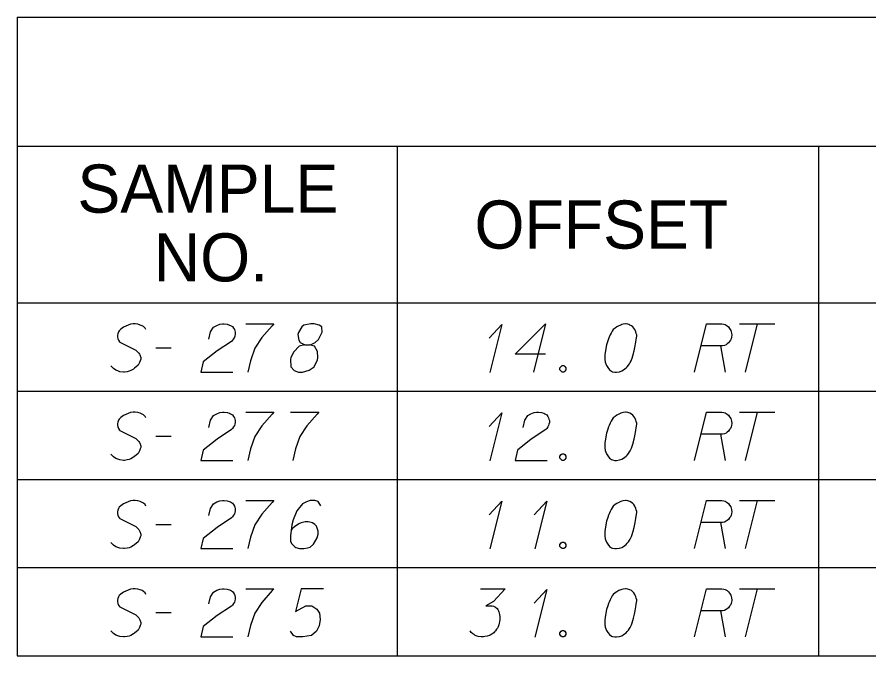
# Model space of a CAD drawing. Extents: x 2074207 to 2076812, y 516372 to 523312.
# Drawn here: x 2076260.6 to 2076345.6, y 520427.8 to 520491.5 of the extents above; entities that cross this region are included whole.
import ezdxf

# ---------------------------------------------------------------- set-up
doc = ezdxf.new("R2010")
doc.units = 0
for name, color, linetype in [('Prop DirtTable_ Soil Test Results - Outline (Major)', 7, 'Continuous'), ('Prop DirtTable_ Soil Test Results - Outline (Minor)', 7, 'Continuous'), ('Prop DirtTable_ Soil Test Results - Tx (Header - Small)', 7, 'Continuous'), ('Prop DirtTable_ Soil Test Results - Tx (Sample Data)', 7, 'Continuous')]:
    doc.layers.add(name, color=color, linetype=linetype)

msp = doc.modelspace()

# ---------------------------------------------------------------- linework, layer by layer
at = {"layer": 'Prop DirtTable_ Soil Test Results - Outline (Major)'}
for p, q in [((2076260.609, 520491.511), (2076260.609, 520463.026)), ((2076260.609, 520491.511), (2076811.903, 520491.511)), ((2076260.609, 520463.026), (2076260.609, 520454.226)), ((2076260.609, 520463.026), (2076811.903, 520463.026)), ((2076260.609, 520463.026), (2076811.903, 520463.026)), ((2076260.609, 520454.226), (2076260.609, 520445.426)), ((2076260.609, 520445.426), (2076260.609, 520436.626)), ((2076260.609, 520436.626), (2076260.609, 520427.826)), ((2076260.609, 520427.826), (2076811.903, 520427.826))]:
    msp.add_line(p, q, dxfattribs=at)
at = {"layer": 'Prop DirtTable_ Soil Test Results - Outline (Minor)'}
for p, q in [((2076260.609, 520478.626), (2076811.903, 520478.626)), ((2076298.545, 520478.626), (2076298.545, 520454.226)), ((2076340.594, 520478.626), (2076340.594, 520454.226)), ((2076260.609, 520454.226), (2076811.903, 520454.226)), ((2076260.609, 520454.226), (2076811.903, 520454.226)), ((2076298.546, 520454.226), (2076298.546, 520445.426)), ((2076340.594, 520454.226), (2076340.594, 520445.426)), ((2076260.609, 520445.426), (2076811.903, 520445.426)), ((2076260.609, 520445.426), (2076811.903, 520445.426)), ((2076298.546, 520445.426), (2076298.546, 520436.626)), ((2076340.594, 520445.426), (2076340.594, 520436.626)), ((2076260.609, 520436.626), (2076811.903, 520436.626)), ((2076260.609, 520436.626), (2076811.903, 520436.626)), ((2076298.546, 520436.626), (2076298.546, 520427.826)), ((2076340.594, 520436.626), (2076340.594, 520427.826)), ((2076260.609, 520427.826), (2076811.903, 520427.826))]:
    msp.add_line(p, q, dxfattribs=at)
at = {"layer": 'Prop DirtTable_ Soil Test Results - Tx (Sample Data)'}
for points in [[(2076273.474, 520460.357), (2076273.403, 520460.509), (2076273.227, 520460.66), (2076273.086, 520460.735), (2076272.91, 520460.811), (2076272.663, 520460.887), (2076272.38, 520460.924), (2076272.204, 520460.924), (2076271.922, 520460.887), (2076271.463, 520460.698), (2076271.216, 520460.584), (2076270.969, 520460.395), (2076270.793, 520460.244), (2076270.723, 520460.131), (2076270.652, 520459.942), (2076270.617, 520459.79), (2076270.617, 520459.639), (2076270.652, 520459.45), (2076270.723, 520459.299), (2076270.828, 520459.148), (2076270.864, 520459.11), (2076272.451, 520458.316), (2076272.769, 520458.014), (2076272.839, 520457.901), (2076272.874, 520457.825), (2076272.945, 520457.561), (2076272.945, 520457.409), (2076272.91, 520457.258), (2076272.839, 520457.069), (2076272.698, 520456.805), (2076272.345, 520456.502), (2076272.239, 520456.427), (2076271.957, 520456.276), (2076271.781, 520456.2), (2076271.604, 520456.162), (2076271.322, 520456.124), (2076271.216, 520456.124), (2076270.864, 520456.162), (2076270.652, 520456.238), (2076270.476, 520456.313), (2076270.229, 520456.464), (2076269.982, 520456.729)], [(2076279.753, 520459.413), (2076279.929, 520460.131), (2076280.212, 520460.584), (2076280.529, 520460.773), (2076280.847, 520460.887), (2076281.094, 520460.924), (2076281.27, 520460.924), (2076281.587, 520460.887), (2076281.799, 520460.811), (2076281.905, 520460.773), (2076282.117, 520460.66), (2076282.222, 520460.509), (2076282.293, 520460.357), (2076282.328, 520460.244), (2076282.363, 520460.093), (2076282.363, 520459.904), (2076282.328, 520459.715), (2076282.293, 520459.602), (2076282.222, 520459.45), (2076282.117, 520459.299), (2076282.011, 520459.186), (2076280.564, 520458.241), (2076279.189, 520457.145), (2076278.942, 520456.124), (2076282.152, 520456.124)], [(2076283.422, 520460.924), (2076286.244, 520460.924), (2076286.067, 520460.735), (2076285.044, 520459.564), (2076284.339, 520458.505), (2076283.916, 520457.258), (2076283.633, 520456.124)], [(2076289.313, 520458.846), (2076289.807, 520458.846), (2076289.948, 520458.883), (2076290.371, 520459.072), (2076290.689, 520459.375), (2076291.041, 520460.093), (2076291.006, 520460.622), (2076290.759, 520460.811), (2076290.265, 520460.924), (2076289.912, 520460.924), (2076289.242, 520460.811), (2076289.031, 520460.622), (2076288.678, 520460.055), (2076288.643, 520459.866), (2076288.713, 520459.299), (2076288.854, 520459.072), (2076289.313, 520458.846), (2076288.748, 520458.694), (2076288.219, 520458.127), (2076287.937, 520457.561), (2076287.902, 520457.372), (2076287.937, 520456.653), (2076288.255, 520456.276), (2076288.678, 520456.124), (2076289.101, 520456.124), (2076289.771, 520456.313), (2076290.265, 520456.653), (2076290.583, 520457.334), (2076290.618, 520457.561), (2076290.583, 520458.165), (2076290.3, 520458.694), (2076289.807, 520458.846)], [(2076307.727, 520459.488), (2076308.997, 520460.849), (2076307.797, 520456.087)], [(2076313.335, 520457.901), (2076310.302, 520457.901), (2076313.335, 520460.924), (2076312.136, 520456.124)], [(2076321.378, 520460.924), (2076321.308, 520460.924), (2076321.096, 520460.887), (2076320.955, 520460.849), (2076320.849, 520460.811), (2076320.673, 520460.735), (2076320.461, 520460.622), (2076320.285, 520460.509), (2076320.108, 520460.357), (2076320.003, 520460.206), (2076319.897, 520460.017), (2076319.791, 520459.828), (2076319.685, 520459.602), (2076319.615, 520459.45), (2076319.544, 520459.224), (2076319.438, 520458.846), (2076319.332, 520458.279), (2076319.262, 520457.825), (2076319.262, 520457.409), (2076319.297, 520457.107), (2076319.438, 520456.767), (2076319.544, 520456.578), (2076319.72, 520456.351), (2076319.932, 520456.2), (2076320.038, 520456.162), (2076320.249, 520456.124), (2076320.426, 520456.124), (2076320.708, 520456.162), (2076320.955, 520456.238), (2076321.131, 520456.351), (2076321.378, 520456.54), (2076321.484, 520456.653), (2076321.625, 520456.805), (2076321.731, 520456.956), (2076321.802, 520457.069), (2076321.872, 520457.258), (2076321.907, 520457.334), (2076321.978, 520457.523), (2076322.049, 520457.75), (2076322.119, 520457.976), (2076322.154, 520458.127), (2076322.19, 520458.241), (2076322.225, 520458.392), (2076322.295, 520458.732), (2076322.331, 520458.921), (2076322.366, 520459.11), (2076322.401, 520459.375), (2076322.437, 520459.715), (2076322.437, 520459.828), (2076322.401, 520459.979), (2076322.366, 520460.131), (2076322.26, 520460.357), (2076322.154, 520460.509), (2076322.049, 520460.622), (2076321.907, 520460.735), (2076321.766, 520460.811), (2076321.66, 520460.849), (2076321.555, 520460.887), (2076321.378, 520460.924)], [(2076328.222, 520456.124), (2076329.421, 520460.924), (2076330.938, 520460.924), (2076331.15, 520460.887), (2076331.255, 520460.849), (2076331.467, 520460.735), (2076331.608, 520460.622), (2076331.714, 520460.471), (2076331.82, 520460.282), (2076331.89, 520460.017), (2076331.926, 520459.79), (2076331.89, 520459.602), (2076331.855, 520459.45), (2076331.785, 520459.299), (2076331.714, 520459.186), (2076331.608, 520459.035), (2076331.467, 520458.921), (2076331.361, 520458.846), (2076331.185, 520458.77), (2076331.009, 520458.732), (2076328.892, 520458.732)], [(2076332.702, 520460.924), (2076336.229, 520460.924)], [(2076334.466, 520460.924), (2076333.266, 520456.124)], [(2076274.462, 520458.543), (2076275.979, 520458.543)], [(2076330.797, 520458.732), (2076331.255, 520456.124)], [(2076314.993, 520456.767), (2076315.17, 520456.767), (2076315.276, 520456.691), (2076315.381, 520456.54), (2076315.381, 520456.351), (2076315.276, 520456.2), (2076315.17, 520456.124), (2076314.993, 520456.124), (2076314.888, 520456.2), (2076314.782, 520456.351), (2076314.782, 520456.54), (2076314.888, 520456.691), (2076314.993, 520456.767)], [(2076273.474, 520451.557), (2076273.403, 520451.709), (2076273.227, 520451.86), (2076273.086, 520451.935), (2076272.91, 520452.011), (2076272.663, 520452.087), (2076272.38, 520452.124), (2076272.204, 520452.124), (2076271.922, 520452.087), (2076271.463, 520451.898), (2076271.216, 520451.784), (2076270.969, 520451.595), (2076270.793, 520451.444), (2076270.723, 520451.331), (2076270.652, 520451.142), (2076270.617, 520450.99), (2076270.617, 520450.839), (2076270.652, 520450.65), (2076270.723, 520450.499), (2076270.828, 520450.348), (2076270.864, 520450.31), (2076272.451, 520449.516), (2076272.769, 520449.214), (2076272.839, 520449.101), (2076272.874, 520449.025), (2076272.945, 520448.761), (2076272.945, 520448.609), (2076272.91, 520448.458), (2076272.839, 520448.269), (2076272.698, 520448.005), (2076272.345, 520447.702), (2076272.239, 520447.627), (2076271.957, 520447.476), (2076271.781, 520447.4), (2076271.604, 520447.362), (2076271.322, 520447.324), (2076271.216, 520447.324), (2076270.864, 520447.362), (2076270.652, 520447.438), (2076270.476, 520447.513), (2076270.229, 520447.664), (2076269.982, 520447.929)], [(2076279.753, 520450.613), (2076279.929, 520451.331), (2076280.212, 520451.784), (2076280.529, 520451.973), (2076280.847, 520452.087), (2076281.094, 520452.124), (2076281.27, 520452.124), (2076281.587, 520452.087), (2076281.799, 520452.011), (2076281.905, 520451.973), (2076282.117, 520451.86), (2076282.222, 520451.709), (2076282.293, 520451.557), (2076282.328, 520451.444), (2076282.363, 520451.293), (2076282.363, 520451.104), (2076282.328, 520450.915), (2076282.293, 520450.802), (2076282.222, 520450.65), (2076282.117, 520450.499), (2076282.011, 520450.386), (2076280.564, 520449.441), (2076279.189, 520448.345), (2076278.942, 520447.324), (2076282.152, 520447.324)], [(2076283.422, 520452.124), (2076286.244, 520452.124), (2076286.067, 520451.935), (2076285.044, 520450.764), (2076284.339, 520449.705), (2076283.916, 520448.458), (2076283.633, 520447.324)], [(2076287.902, 520452.124), (2076290.724, 520452.124), (2076290.547, 520451.935), (2076289.524, 520450.764), (2076288.819, 520449.705), (2076288.396, 520448.458), (2076288.113, 520447.324)], [(2076307.727, 520450.688), (2076308.997, 520452.049), (2076307.797, 520447.287)], [(2076311.113, 520450.613), (2076311.289, 520451.331), (2076311.572, 520451.784), (2076311.889, 520451.973), (2076312.207, 520452.087), (2076312.454, 520452.124), (2076312.63, 520452.124), (2076312.947, 520452.087), (2076313.159, 520452.011), (2076313.265, 520451.973), (2076313.477, 520451.86), (2076313.582, 520451.709), (2076313.653, 520451.557), (2076313.688, 520451.444), (2076313.723, 520451.293), (2076313.723, 520451.104), (2076313.688, 520450.915), (2076313.653, 520450.802), (2076313.582, 520450.65), (2076313.477, 520450.499), (2076313.371, 520450.386), (2076311.924, 520449.441), (2076310.549, 520448.345), (2076310.302, 520447.324), (2076313.512, 520447.324)], [(2076321.378, 520452.124), (2076321.308, 520452.124), (2076321.096, 520452.087), (2076320.955, 520452.049), (2076320.849, 520452.011), (2076320.673, 520451.935), (2076320.461, 520451.822), (2076320.285, 520451.709), (2076320.108, 520451.557), (2076320.003, 520451.406), (2076319.897, 520451.217), (2076319.791, 520451.028), (2076319.685, 520450.802), (2076319.615, 520450.65), (2076319.544, 520450.424), (2076319.438, 520450.046), (2076319.332, 520449.479), (2076319.262, 520449.025), (2076319.262, 520448.609), (2076319.297, 520448.307), (2076319.438, 520447.967), (2076319.544, 520447.778), (2076319.72, 520447.551), (2076319.932, 520447.4), (2076320.038, 520447.362), (2076320.249, 520447.324), (2076320.426, 520447.324), (2076320.708, 520447.362), (2076320.955, 520447.438), (2076321.131, 520447.551), (2076321.378, 520447.74), (2076321.484, 520447.853), (2076321.625, 520448.005), (2076321.731, 520448.156), (2076321.802, 520448.269), (2076321.872, 520448.458), (2076321.907, 520448.534), (2076321.978, 520448.723), (2076322.049, 520448.95), (2076322.119, 520449.176), (2076322.154, 520449.327), (2076322.19, 520449.441), (2076322.225, 520449.592), (2076322.295, 520449.932), (2076322.331, 520450.121), (2076322.366, 520450.31), (2076322.401, 520450.575), (2076322.437, 520450.915), (2076322.437, 520451.028), (2076322.401, 520451.179), (2076322.366, 520451.331), (2076322.26, 520451.557), (2076322.154, 520451.709), (2076322.049, 520451.822), (2076321.907, 520451.935), (2076321.766, 520452.011), (2076321.66, 520452.049), (2076321.555, 520452.087), (2076321.378, 520452.124)], [(2076328.222, 520447.324), (2076329.421, 520452.124), (2076330.938, 520452.124), (2076331.15, 520452.087), (2076331.255, 520452.049), (2076331.467, 520451.935), (2076331.608, 520451.822), (2076331.714, 520451.671), (2076331.82, 520451.482), (2076331.89, 520451.217), (2076331.926, 520450.99), (2076331.89, 520450.802), (2076331.855, 520450.65), (2076331.785, 520450.499), (2076331.714, 520450.386), (2076331.608, 520450.235), (2076331.467, 520450.121), (2076331.361, 520450.046), (2076331.185, 520449.97), (2076331.009, 520449.932), (2076328.892, 520449.932)], [(2076332.702, 520452.124), (2076336.229, 520452.124)], [(2076334.466, 520452.124), (2076333.266, 520447.324)], [(2076274.462, 520449.743), (2076275.979, 520449.743)], [(2076330.797, 520449.932), (2076331.255, 520447.324)], [(2076314.993, 520447.967), (2076315.17, 520447.967), (2076315.276, 520447.891), (2076315.381, 520447.74), (2076315.381, 520447.551), (2076315.276, 520447.4), (2076315.17, 520447.324), (2076314.993, 520447.324), (2076314.888, 520447.4), (2076314.782, 520447.551), (2076314.782, 520447.74), (2076314.888, 520447.891), (2076314.993, 520447.967)], [(2076273.474, 520442.757), (2076273.403, 520442.909), (2076273.227, 520443.06), (2076273.086, 520443.135), (2076272.91, 520443.211), (2076272.663, 520443.287), (2076272.38, 520443.324), (2076272.204, 520443.324), (2076271.922, 520443.287), (2076271.463, 520443.098), (2076271.216, 520442.984), (2076270.969, 520442.795), (2076270.793, 520442.644), (2076270.723, 520442.531), (2076270.652, 520442.342), (2076270.617, 520442.19), (2076270.617, 520442.039), (2076270.652, 520441.85), (2076270.723, 520441.699), (2076270.828, 520441.548), (2076270.864, 520441.51), (2076272.451, 520440.716), (2076272.769, 520440.414), (2076272.839, 520440.301), (2076272.874, 520440.225), (2076272.945, 520439.961), (2076272.945, 520439.809), (2076272.91, 520439.658), (2076272.839, 520439.469), (2076272.698, 520439.205), (2076272.345, 520438.902), (2076272.239, 520438.827), (2076271.957, 520438.676), (2076271.781, 520438.6), (2076271.604, 520438.562), (2076271.322, 520438.524), (2076271.216, 520438.524), (2076270.864, 520438.562), (2076270.652, 520438.638), (2076270.476, 520438.713), (2076270.229, 520438.864), (2076269.982, 520439.129)], [(2076279.753, 520441.813), (2076279.929, 520442.531), (2076280.212, 520442.984), (2076280.529, 520443.173), (2076280.847, 520443.287), (2076281.094, 520443.324), (2076281.27, 520443.324), (2076281.587, 520443.287), (2076281.799, 520443.211), (2076281.905, 520443.173), (2076282.117, 520443.06), (2076282.222, 520442.909), (2076282.293, 520442.757), (2076282.328, 520442.644), (2076282.363, 520442.493), (2076282.363, 520442.304), (2076282.328, 520442.115), (2076282.293, 520442.002), (2076282.222, 520441.85), (2076282.117, 520441.699), (2076282.011, 520441.586), (2076280.564, 520440.641), (2076279.189, 520439.545), (2076278.942, 520438.524), (2076282.152, 520438.524)], [(2076283.422, 520443.324), (2076286.244, 520443.324), (2076286.067, 520443.135), (2076285.044, 520441.964), (2076284.339, 520440.905), (2076283.916, 520439.658), (2076283.633, 520438.524)], [(2076290.935, 520442.795), (2076290.653, 520443.211), (2076290.336, 520443.324), (2076289.842, 520443.324), (2076289.489, 520443.173), (2076289.278, 520443.098), (2076289.101, 520442.984), (2076288.537, 520442.304), (2076288.149, 520441.397), (2076288.043, 520440.905), (2076287.902, 520439.809), (2076287.902, 520439.242), (2076288.043, 520439.016), (2076288.325, 520438.713), (2076288.431, 520438.638), (2076288.784, 520438.524), (2076289.242, 520438.524), (2076289.595, 520438.6), (2076289.842, 520438.676), (2076290.195, 520438.978), (2076290.547, 520439.583), (2076290.653, 520439.961), (2076290.653, 520440.263), (2076290.477, 520440.754), (2076290.336, 520440.943), (2076290.089, 520441.094), (2076289.666, 520441.208), (2076289.348, 520441.208), (2076288.96, 520441.094), (2076288.713, 520440.981), (2076288.29, 520440.679), (2076288.078, 520440.49), (2076287.972, 520440.376)], [(2076307.727, 520441.888), (2076308.997, 520443.249), (2076307.797, 520438.487)], [(2076312.207, 520441.888), (2076313.477, 520443.249), (2076312.277, 520438.487)], [(2076321.378, 520443.324), (2076321.308, 520443.324), (2076321.096, 520443.287), (2076320.955, 520443.249), (2076320.849, 520443.211), (2076320.673, 520443.135), (2076320.461, 520443.022), (2076320.285, 520442.909), (2076320.108, 520442.757), (2076320.003, 520442.606), (2076319.897, 520442.417), (2076319.791, 520442.228), (2076319.685, 520442.002), (2076319.615, 520441.85), (2076319.544, 520441.624), (2076319.438, 520441.246), (2076319.332, 520440.679), (2076319.262, 520440.225), (2076319.262, 520439.809), (2076319.297, 520439.507), (2076319.438, 520439.167), (2076319.544, 520438.978), (2076319.72, 520438.751), (2076319.932, 520438.6), (2076320.038, 520438.562), (2076320.249, 520438.524), (2076320.426, 520438.524), (2076320.708, 520438.562), (2076320.955, 520438.638), (2076321.131, 520438.751), (2076321.378, 520438.94), (2076321.484, 520439.053), (2076321.625, 520439.205), (2076321.731, 520439.356), (2076321.802, 520439.469), (2076321.872, 520439.658), (2076321.907, 520439.734), (2076321.978, 520439.923), (2076322.049, 520440.15), (2076322.119, 520440.376), (2076322.154, 520440.527), (2076322.19, 520440.641), (2076322.225, 520440.792), (2076322.295, 520441.132), (2076322.331, 520441.321), (2076322.366, 520441.51), (2076322.401, 520441.775), (2076322.437, 520442.115), (2076322.437, 520442.228), (2076322.401, 520442.379), (2076322.366, 520442.531), (2076322.26, 520442.757), (2076322.154, 520442.909), (2076322.049, 520443.022), (2076321.907, 520443.135), (2076321.766, 520443.211), (2076321.66, 520443.249), (2076321.555, 520443.287), (2076321.378, 520443.324)], [(2076328.222, 520438.524), (2076329.421, 520443.324), (2076330.938, 520443.324), (2076331.15, 520443.287), (2076331.255, 520443.249), (2076331.467, 520443.135), (2076331.608, 520443.022), (2076331.714, 520442.871), (2076331.82, 520442.682), (2076331.89, 520442.417), (2076331.926, 520442.19), (2076331.89, 520442.002), (2076331.855, 520441.85), (2076331.785, 520441.699), (2076331.714, 520441.586), (2076331.608, 520441.435), (2076331.467, 520441.321), (2076331.361, 520441.246), (2076331.185, 520441.17), (2076331.009, 520441.132), (2076328.892, 520441.132)], [(2076332.702, 520443.324), (2076336.229, 520443.324)], [(2076334.466, 520443.324), (2076333.266, 520438.524)], [(2076274.462, 520440.943), (2076275.979, 520440.943)], [(2076330.797, 520441.132), (2076331.255, 520438.524)], [(2076314.993, 520439.167), (2076315.17, 520439.167), (2076315.276, 520439.091), (2076315.381, 520438.94), (2076315.381, 520438.751), (2076315.276, 520438.6), (2076315.17, 520438.524), (2076314.993, 520438.524), (2076314.888, 520438.6), (2076314.782, 520438.751), (2076314.782, 520438.94), (2076314.888, 520439.091), (2076314.993, 520439.167)], [(2076273.474, 520433.957), (2076273.403, 520434.109), (2076273.227, 520434.26), (2076273.086, 520434.335), (2076272.91, 520434.411), (2076272.663, 520434.487), (2076272.38, 520434.524), (2076272.204, 520434.524), (2076271.922, 520434.487), (2076271.463, 520434.298), (2076271.216, 520434.184), (2076270.969, 520433.995), (2076270.793, 520433.844), (2076270.723, 520433.731), (2076270.652, 520433.542), (2076270.617, 520433.39), (2076270.617, 520433.239), (2076270.652, 520433.05), (2076270.723, 520432.899), (2076270.828, 520432.748), (2076270.864, 520432.71), (2076272.451, 520431.916), (2076272.769, 520431.614), (2076272.839, 520431.501), (2076272.874, 520431.425), (2076272.945, 520431.161), (2076272.945, 520431.009), (2076272.91, 520430.858), (2076272.839, 520430.669), (2076272.698, 520430.405), (2076272.345, 520430.102), (2076272.239, 520430.027), (2076271.957, 520429.876), (2076271.781, 520429.8), (2076271.604, 520429.762), (2076271.322, 520429.724), (2076271.216, 520429.724), (2076270.864, 520429.762), (2076270.652, 520429.838), (2076270.476, 520429.913), (2076270.229, 520430.064), (2076269.982, 520430.329)], [(2076279.753, 520433.013), (2076279.929, 520433.731), (2076280.212, 520434.184), (2076280.529, 520434.373), (2076280.847, 520434.487), (2076281.094, 520434.524), (2076281.27, 520434.524), (2076281.587, 520434.487), (2076281.799, 520434.411), (2076281.905, 520434.373), (2076282.117, 520434.26), (2076282.222, 520434.109), (2076282.293, 520433.957), (2076282.328, 520433.844), (2076282.363, 520433.693), (2076282.363, 520433.504), (2076282.328, 520433.315), (2076282.293, 520433.202), (2076282.222, 520433.05), (2076282.117, 520432.899), (2076282.011, 520432.786), (2076280.564, 520431.841), (2076279.189, 520430.745), (2076278.942, 520429.724), (2076282.152, 520429.724)], [(2076283.422, 520434.524), (2076286.244, 520434.524), (2076286.067, 520434.335), (2076285.044, 520433.164), (2076284.339, 520432.105), (2076283.916, 520430.858), (2076283.633, 520429.724)], [(2076291.182, 520434.524), (2076288.96, 520434.524), (2076288.396, 520432.257), (2076289.419, 520432.824), (2076290.018, 520432.824), (2076290.512, 520432.483), (2076290.794, 520432.105), (2076290.865, 520431.463), (2076290.759, 520430.82), (2076290.477, 520430.291), (2076289.983, 520429.876), (2076289.136, 520429.724), (2076288.501, 520429.724), (2076288.184, 520429.876), (2076287.902, 520430.291)], [(2076306.845, 520434.524), (2076309.314, 520434.524), (2076308.15, 520433.239), (2076307.374, 520432.824), (2076308.009, 520432.824), (2076308.15, 520432.786), (2076308.22, 520432.748), (2076308.291, 520432.71), (2076308.362, 520432.672), (2076308.503, 520432.559), (2076308.573, 520432.446), (2076308.644, 520432.332), (2076308.679, 520432.219), (2076308.75, 520431.954), (2076308.785, 520431.727), (2076308.785, 520431.614), (2076308.785, 520431.463), (2076308.75, 520431.236), (2076308.714, 520431.085), (2076308.679, 520430.934), (2076308.644, 520430.82), (2076308.609, 520430.745), (2076308.573, 520430.669), (2076308.538, 520430.594), (2076308.467, 520430.48), (2076308.362, 520430.329), (2076308.256, 520430.216), (2076308.185, 520430.14), (2076308.079, 520430.064), (2076307.974, 520429.989), (2076307.832, 520429.913), (2076307.762, 520429.876), (2076307.515, 520429.8), (2076307.303, 520429.762), (2076307.162, 520429.724), (2076306.915, 520429.724), (2076306.633, 520429.762), (2076306.527, 520429.8), (2076306.421, 520429.838), (2076306.316, 520429.876), (2076306.21, 520429.951), (2076306.104, 520430.027), (2076305.928, 520430.178), (2076305.822, 520430.329)], [(2076312.207, 520433.088), (2076313.477, 520434.449), (2076312.277, 520429.687)], [(2076321.378, 520434.524), (2076321.308, 520434.524), (2076321.096, 520434.487), (2076320.955, 520434.449), (2076320.849, 520434.411), (2076320.673, 520434.335), (2076320.461, 520434.222), (2076320.285, 520434.109), (2076320.108, 520433.957), (2076320.003, 520433.806), (2076319.897, 520433.617), (2076319.791, 520433.428), (2076319.685, 520433.202), (2076319.615, 520433.05), (2076319.544, 520432.824), (2076319.438, 520432.446), (2076319.332, 520431.879), (2076319.262, 520431.425), (2076319.262, 520431.009), (2076319.297, 520430.707), (2076319.438, 520430.367), (2076319.544, 520430.178), (2076319.72, 520429.951), (2076319.932, 520429.8), (2076320.038, 520429.762), (2076320.249, 520429.724), (2076320.426, 520429.724), (2076320.708, 520429.762), (2076320.955, 520429.838), (2076321.131, 520429.951), (2076321.378, 520430.14), (2076321.484, 520430.253), (2076321.625, 520430.405), (2076321.731, 520430.556), (2076321.802, 520430.669), (2076321.872, 520430.858), (2076321.907, 520430.934), (2076321.978, 520431.123), (2076322.049, 520431.35), (2076322.119, 520431.576), (2076322.154, 520431.727), (2076322.19, 520431.841), (2076322.225, 520431.992), (2076322.295, 520432.332), (2076322.331, 520432.521), (2076322.366, 520432.71), (2076322.401, 520432.975), (2076322.437, 520433.315), (2076322.437, 520433.428), (2076322.401, 520433.579), (2076322.366, 520433.731), (2076322.26, 520433.957), (2076322.154, 520434.109), (2076322.049, 520434.222), (2076321.907, 520434.335), (2076321.766, 520434.411), (2076321.66, 520434.449), (2076321.555, 520434.487), (2076321.378, 520434.524)], [(2076328.222, 520429.724), (2076329.421, 520434.524), (2076330.938, 520434.524), (2076331.15, 520434.487), (2076331.255, 520434.449), (2076331.467, 520434.335), (2076331.608, 520434.222), (2076331.714, 520434.071), (2076331.82, 520433.882), (2076331.89, 520433.617), (2076331.926, 520433.39), (2076331.89, 520433.202), (2076331.855, 520433.05), (2076331.785, 520432.899), (2076331.714, 520432.786), (2076331.608, 520432.635), (2076331.467, 520432.521), (2076331.361, 520432.446), (2076331.185, 520432.37), (2076331.009, 520432.332), (2076328.892, 520432.332)], [(2076332.702, 520434.524), (2076336.229, 520434.524)], [(2076334.466, 520434.524), (2076333.266, 520429.724)], [(2076274.462, 520432.143), (2076275.979, 520432.143)], [(2076330.797, 520432.332), (2076331.255, 520429.724)], [(2076314.993, 520430.367), (2076315.17, 520430.367), (2076315.276, 520430.291), (2076315.381, 520430.14), (2076315.381, 520429.951), (2076315.276, 520429.8), (2076315.17, 520429.724), (2076314.993, 520429.724), (2076314.888, 520429.8), (2076314.782, 520429.951), (2076314.782, 520430.14), (2076314.888, 520430.291), (2076314.993, 520430.367)]]:
    msp.add_lwpolyline(points, dxfattribs=at)

# ---------------------------------------------------------------- texts
at = {"layer": 'Prop DirtTable_ Soil Test Results - Tx (Header - Small)'}
for s, p in [('SAMPLE', (2076266.632, 520472.012)), ('OFFSET', (2076306.254, 520468.426)), ('NO.', (2076274.244, 520465.155))]:
    msp.add_text(s, height=4.8, dxfattribs=at).set_placement(p)

doc.saveas('drawing.dxf')
